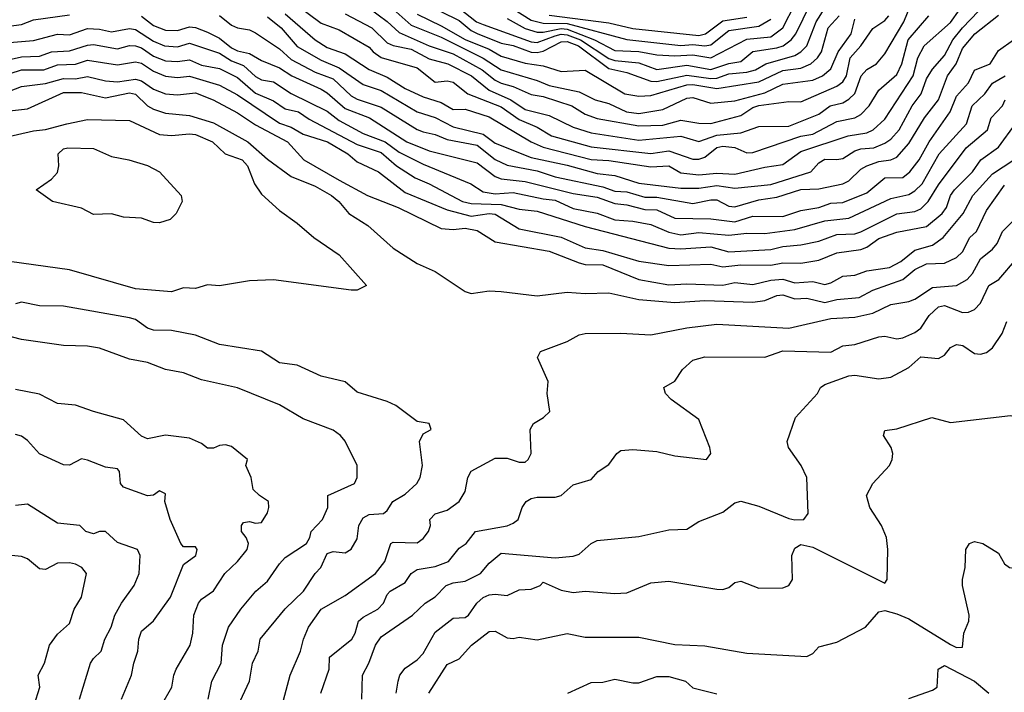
# Model space of a CAD drawing. Header units: metres. Extents: x -51132 to -49532, y -231222 to -229437.
# Tile 574 of 656: x -49973 to -49891, y -230152 to -230096. Entities that reach past the tile are written whole.
import ezdxf

# ---------------------------------------------------------------- set-up
doc = ezdxf.new("R2010")
doc.units = ezdxf.units.M
for name, color, linetype in [('CONTOUR_HALF', 8, 'Continuous'), ('CONTOUR_INDEX', 1, 'Continuous'), ('CONTOUR_INTER', 3, 'Continuous')]:
    doc.layers.add(name, color=color, linetype=linetype)

msp = doc.modelspace()

# ---------------------------------------------------------------- linework, layer by layer
at = {"layer": 'CONTOUR_HALF'}
for points, elevation in [([(-49952.08, -230095.336), (-49950.915, -230096.259), (-49949.58, -230097.807), (-49947.58, -230098.967), (-49946.08, -230099.605), (-49944.08, -230100.995), (-49942.58, -230101.474), (-49939.58, -230103.255), (-49938.08, -230103.745), (-49936.58, -230104.511), (-49934.08, -230105.128), (-49933.08, -230105.868), (-49930.08, -230107.081), (-49927.08, -230107.715), (-49924.58, -230108.399), (-49923.08, -230108.582), (-49921.08, -230109.212), (-49917.58, -230109.638), (-49916.08, -230109.646), (-49914.58, -230109.409), (-49913.08, -230109.638), (-49910.08, -230109.318), (-49906.741, -230108.259), (-49906.08, -230107.523), (-49905.58, -230107.225), (-49904.58, -230107.254), (-49904.08, -230107.147), (-49903.08, -230106.525), (-49902.58, -230106.358), (-49901.493, -230106.259), (-49900.58, -230105.892), (-49900.08, -230105.537), (-49899.384, -230104.759), (-49898.288, -230102.759), (-49897.532, -230101.759), (-49897.08, -230100.512), (-49896.58, -230099.718), (-49895.58, -230098.558), (-49894.891, -230097.259), (-49894.08, -230096.258), (-49892.08, -230094.186)], 75.5), ([(-49949.762, -230094.259), (-49947.58, -230095.863), (-49946.08, -230096.423), (-49943.58, -230097.873), (-49943.257, -230098.259), (-49942.58, -230098.729), (-49939.58, -230099.586), (-49938.08, -230100.786), (-49937.08, -230100.67), (-49936.58, -230100.798), (-49935.348, -230101.759), (-49932.58, -230102.855), (-49931.08, -230103.9), (-49929.58, -230104.541), (-49928.363, -230105.259), (-49925.08, -230106.181), (-49920.08, -230106.733), (-49918.58, -230106.521), (-49916.58, -230107.224), (-49916.08, -230107.216), (-49915.58, -230107.037), (-49914.58, -230106.252), (-49914.08, -230106.117), (-49913.08, -230106.241), (-49912.08, -230106.696), (-49911.58, -230106.663), (-49907.58, -230105.3), (-49906.58, -230105.119), (-49904.58, -230104.073), (-49903.08, -230103.779), (-49902.58, -230103.48), (-49901.88, -230102.759), (-49901.08, -230101.452), (-49899.58, -230100.155), (-49899.157, -230099.259), (-49898.635, -230097.259), (-49896.888, -230095.259)], 74.5), ([(-49936.08, -230094.611), (-49934.62, -230095.759), (-49934.08, -230095.997), (-49930.08, -230097.417), (-49929.58, -230097.478), (-49928.08, -230096.925), (-49927.58, -230096.803), (-49927.08, -230096.849), (-49925.948, -230097.259), (-49923.58, -230098.829), (-49923.08, -230098.996), (-49921.08, -230099.192), (-49919.58, -230099.732), (-49917.08, -230099.375), (-49915.08, -230099.731), (-49913.58, -230099.232), (-49912.58, -230099.063), (-49911.58, -230098.248), (-49909.58, -230097.941), (-49909.062, -230097.759), (-49908.378, -230097.259), (-49908, -230096.759), (-49906.775, -230094.259)], 71.5), ([(-49974.08, -230096.165), (-49972.58, -230095.989), (-49971.58, -230095.588), (-49968.58, -230095.179)], 76.5), ([(-49943.58, -230094.625), (-49942.08, -230095.728), (-49941.08, -230096.651), (-49938.58, -230097.751), (-49936.58, -230098.42), (-49934.148, -230099.759), (-49933.08, -230100.615), (-49932.58, -230100.864), (-49931.58, -230101.154), (-49930.08, -230101.834), (-49929.08, -230101.995), (-49926.693, -230102.759), (-49925.58, -230103.453), (-49924.58, -230103.835), (-49921.08, -230104.426), (-49919.08, -230104.379), (-49917.58, -230103.973), (-49916.08, -230104.226), (-49915.08, -230104.227), (-49912.58, -230103.566), (-49911.58, -230102.906), (-49911.08, -230102.728), (-49908.58, -230102.402), (-49907.58, -230102.427), (-49904.58, -230101.139), (-49904.076, -230100.759), (-49903.759, -230100.259), (-49903.457, -230098.759), (-49902.562, -230097.759), (-49901.58, -230096.322), (-49900.58, -230095.643), (-49900.231, -230095.259)], 73.5), ([(-49939.58, -230095.121), (-49937.58, -230096.085), (-49935.58, -230097.232), (-49933.58, -230098.03), (-49932.58, -230098.625), (-49930.58, -230099.205), (-49929.08, -230099.437), (-49927.58, -230099.909), (-49925.58, -230099.797), (-49922.247, -230101.759), (-49921.08, -230101.959), (-49920.08, -230101.891), (-49917.08, -230101.026), (-49916.58, -230100.975), (-49914.58, -230101.325), (-49911.08, -230100.752), (-49909.08, -230099.83), (-49907.58, -230099.615), (-49906.749, -230099.259), (-49906.179, -230098.759), (-49905.861, -230098.259), (-49905.29, -230096.259), (-49904.381, -230095.259)], 72.5), ([(-49931.58, -230094.669), (-49930.08, -230095.633), (-49929.08, -230095.88), (-49927.08, -230095.891), (-49922.08, -230097.246), (-49917.58, -230097.741), (-49916.58, -230097.663), (-49915.58, -230097.774), (-49915.08, -230097.687), (-49913.58, -230096.492), (-49911.08, -230096.112), (-49910.08, -230095.534)], 70.5), ([(-49962.58, -230095.293), (-49961.58, -230096.066), (-49960.58, -230096.443), (-49959.58, -230096.483), (-49958.58, -230096.191), (-49958.08, -230096.239), (-49957.08, -230096.621), (-49956.08, -230097.132), (-49955.08, -230097.923), (-49954.58, -230098.171), (-49953.58, -230098.413), (-49952.58, -230098.99), (-49951.08, -230099.589), (-49950.029, -230100.259), (-49947.58, -230101.372), (-49947.08, -230101.672), (-49945.58, -230102.985), (-49943.556, -230103.759), (-49940.443, -230105.759), (-49938.58, -230106.531), (-49934.58, -230107.532), (-49933.08, -230108.671), (-49932.58, -230108.855), (-49930.58, -230109.079), (-49926.58, -230110.078), (-49924.58, -230110.392), (-49923.08, -230110.917), (-49922.08, -230111.015), (-49920.58, -230111.405), (-49919.58, -230111.452), (-49918.08, -230112.139), (-49915.08, -230112.183), (-49913.08, -230112.442), (-49911.58, -230111.974), (-49909.08, -230111.983), (-49907.58, -230111.495), (-49906.08, -230111.253), (-49905.08, -230110.892), (-49904.08, -230110.831), (-49902.08, -230110.035), (-49900.58, -230108.774), (-49899.08, -230108.75), (-49898.473, -230108.259), (-49897.708, -230107.259), (-49896.876, -230105.759), (-49895.132, -230103.259), (-49894.58, -230101.952), (-49893.58, -230100.852), (-49893.08, -230099.796), (-49891.779, -230099.259), (-49891.08, -230098.156), (-49889.83, -230097.259)], 76.5), ([(-49974.58, -230099.117), (-49972.58, -230098.679), (-49971.08, -230098.631), (-49970.08, -230098.26), (-49968.58, -230098.18), (-49967.08, -230097.697), (-49966.58, -230097.657), (-49964.58, -230098.024), (-49963.58, -230097.746), (-49963.08, -230097.753), (-49962.58, -230097.924), (-49961.58, -230098.623), (-49960.58, -230099.005), (-49959.58, -230099.08), (-49958.58, -230098.94), (-49957.58, -230099.388), (-49956.08, -230099.665), (-49954.58, -230100.4), (-49953.08, -230101.72), (-49951.58, -230102.349), (-49950.58, -230103.018), (-49949.483, -230103.259), (-49948.58, -230103.875), (-49944.58, -230105.978), (-49942.58, -230106.672), (-49941.301, -230107.759), (-49939.758, -230108.759), (-49938.58, -230109.259), (-49935.814, -230110.759), (-49935.08, -230110.907), (-49932.58, -230110.983), (-49931.08, -230111.398), (-49929.58, -230111.563), (-49925.58, -230112.829), (-49918.58, -230114.642), (-49917.58, -230114.689), (-49915.08, -230114.518), (-49913.58, -230114.957), (-49910.08, -230114.758), (-49909.08, -230114.491), (-49907.58, -230114.353), (-49906.08, -230114.043), (-49904.58, -230113.487), (-49903.08, -230113.434), (-49902.58, -230113.289), (-49899.58, -230111.762), (-49898.08, -230111.576), (-49897.58, -230111.362), (-49896.966, -230110.759), (-49896.08, -230109.343), (-49893.79, -230106.259), (-49892.016, -230104.759), (-49891.7, -230103.759), (-49890.75, -230102.759), (-49890.538, -230102.259)], 77.5), ([(-49974.08, -230101.738), (-49972.58, -230101.141), (-49970.58, -230100.906), (-49969.08, -230100.487), (-49968.08, -230100.512), (-49967.08, -230100.32), (-49965.58, -230100.676), (-49964.58, -230100.765), (-49963.08, -230100.552), (-49962.58, -230100.695), (-49961.58, -230101.377), (-49960.58, -230101.763), (-49959.58, -230101.841), (-49958.08, -230101.67), (-49956.606, -230102.259), (-49954.58, -230103.342), (-49953.08, -230104.365), (-49950.411, -230105.759), (-49949.029, -230107.259), (-49946.08, -230108.967), (-49943.719, -230110.259), (-49941.171, -230111.259), (-49937.58, -230112.993), (-49936.58, -230113.075), (-49935.58, -230112.982), (-49934.58, -230113.178), (-49933.08, -230114.099), (-49928.58, -230114.884), (-49926.08, -230115.857), (-49925.58, -230115.994), (-49924.08, -230116.034), (-49921.08, -230117.262), (-49918.58, -230117.698), (-49917.08, -230117.601), (-49914.08, -230117.718), (-49913.08, -230117.489), (-49911.58, -230117.668), (-49910.08, -230117.306), (-49909.08, -230117.225), (-49908.08, -230117.52), (-49906.58, -230117.415), (-49905.58, -230117.657), (-49905.08, -230117.517), (-49904.08, -230116.965), (-49903.08, -230116.881), (-49902.08, -230116.536), (-49900.19, -230116.259), (-49899.232, -230115.759), (-49898.08, -230114.802), (-49896.58, -230114.392), (-49895.7, -230113.759), (-49894.023, -230111.759), (-49893.234, -230110.259), (-49891.58, -230108.434), (-49889.815, -230107.259)], 78.5), ([(-49968.804, -230104.259), (-49967.08, -230103.906), (-49963.58, -230104), (-49961.08, -230105.147), (-49960.08, -230105.244), (-49958.58, -230105.089), (-49958.08, -230105.149), (-49956.652, -230105.759), (-49955.592, -230106.759), (-49954.177, -230107.259), (-49953.735, -230107.759), (-49953.141, -230109.259), (-49952.58, -230110.121), (-49951.08, -230111.499), (-49949.58, -230112.552), (-49948.197, -230113.759), (-49946.08, -230115.188), (-49943.795, -230117.759), (-49944.58, -230118.132), (-49945.08, -230118.128), (-49951.58, -230117.273), (-49953.58, -230117.362), (-49956.08, -230117.772), (-49957.08, -230117.687), (-49958.08, -230117.993), (-49959.08, -230117.959), (-49960.08, -230118.284), (-49963.08, -230118.025), (-49968.58, -230116.451), (-49973.58, -230115.748)], 79.5), ([(-49976.58, -230105.984), (-49971.58, -230104.862), (-49970.58, -230104.736), (-49968.804, -230104.259)], 79.5), ([(-49950.836, -230152.759), (-49950.188, -230150.259), (-49949.311, -230148.259), (-49949.074, -230147.259), (-49948.639, -230146.259), (-49947.601, -230144.759), (-49945.58, -230143.615), (-49943.052, -230141.759), (-49942.283, -230140.759), (-49941.775, -230139.259), (-49941.58, -230139.166), (-49939.58, -230139.226), (-49939.08, -230138.852), (-49938.641, -230138.259), (-49938.467, -230137.759), (-49938.524, -230137.259), (-49938.08, -230136.8), (-49937.08, -230136.493), (-49936.077, -230135.759), (-49935.58, -230134.923), (-49935.356, -230133.759), (-49935.08, -230133.249), (-49933.08, -230132.141), (-49932.08, -230132.152), (-49931.08, -230132.487), (-49930.58, -230132.482), (-49930.31, -230132.259), (-49930.076, -230131.759), (-49930.152, -230129.759), (-49929.867, -230129.259), (-49929.037, -230128.759), (-49928.521, -230128.259), (-49928.731, -230126.759), (-49928.666, -230125.759), (-49929.556, -230123.759), (-49929.301, -230123.259), (-49927.08, -230122.418), (-49926.08, -230121.864), (-49925.58, -230121.766), (-49922.58, -230121.716), (-49920.08, -230121.867), (-49917.08, -230121.285), (-49914.58, -230120.976), (-49908.58, -230121.299), (-49905.08, -230120.508), (-49903.08, -230120.379), (-49901.58, -230120.07), (-49900.08, -230119.324), (-49898.58, -230119.084), (-49898.08, -230118.886), (-49896.58, -230117.912), (-49894.58, -230117.741), (-49893.69, -230117.259), (-49893.262, -230116.759), (-49892.58, -230115.533), (-49891.58, -230114.717), (-49891.21, -230114.259), (-49890.762, -230113.259), (-49889.58, -230112.079)], 79.5), ([(-49944.209, -230152.259), (-49944.14, -230150.259), (-49943.604, -230149.259), (-49943.065, -230147.759), (-49942.58, -230147.061), (-49939.976, -230145.259), (-49938.904, -230144.259), (-49938.08, -230143.729), (-49937.171, -230142.759), (-49936.58, -230142.549), (-49935.58, -230142.418), (-49934.299, -230141.759), (-49933.58, -230140.898), (-49932.58, -230140.087), (-49928.08, -230140.458), (-49926.58, -230140.323), (-49926.08, -230140.165), (-49925.08, -230139.261), (-49924.58, -230139.03), (-49921.08, -230138.696), (-49918.58, -230138.118), (-49917.08, -230138.068), (-49916.08, -230137.444), (-49914.08, -230136.66), (-49913.08, -230135.878), (-49912.58, -230135.748), (-49911.08, -230136.161), (-49908.58, -230137.172), (-49908.08, -230137.301), (-49907.339, -230137.259), (-49906.954, -230136.759), (-49907.064, -230133.759), (-49907.548, -230132.759), (-49908.603, -230131.259), (-49908.725, -230130.759), (-49908.012, -230128.759), (-49906.185, -230126.759), (-49905.937, -230126.259), (-49905.58, -230126.011), (-49903.58, -230125.277), (-49903.08, -230125.232), (-49901.08, -230125.526), (-49900.08, -230125.404), (-49898.58, -230124.596), (-49897.58, -230123.712), (-49896.08, -230123.849), (-49895.58, -230123.553), (-49895.08, -230122.935), (-49894.58, -230122.676), (-49894.069, -230122.759), (-49893.08, -230123.43), (-49892.58, -230123.48), (-49892.08, -230123.344), (-49891.58, -230122.96), (-49890.773, -230121.759), (-49890.39, -230120.759)], 80.5), ([(-49957.03, -230152.259), (-49956.707, -230150.759), (-49955.943, -230149.259), (-49955.835, -230147.759), (-49955.329, -230146.259), (-49954.295, -230144.759), (-49953.028, -230143.259), (-49952.08, -230142.399), (-49951.08, -230140.965), (-49950.58, -230140.439), (-49948.812, -230139.259), (-49948.527, -230138.759), (-49948.419, -230138.259), (-49947.479, -230137.259), (-49947.022, -230136.259), (-49947.03, -230135.259), (-49944.815, -230134.259), (-49944.58, -230133.759), (-49944.576, -230132.759), (-49945.58, -230130.73), (-49945.972, -230130.259), (-49946.58, -230129.819), (-49949.08, -230128.884), (-49951.08, -230127.706), (-49954.58, -230126.296), (-49957.58, -230125.626), (-49959.08, -230125.029), (-49960.58, -230124.752), (-49962.08, -230124.179), (-49963.58, -230123.893), (-49966.08, -230122.987), (-49967.08, -230122.798), (-49969.08, -230122.769), (-49972.58, -230122.254), (-49975.08, -230121.615)], 78.5), ([(-49964.258, -230152.259), (-49963.404, -230150.259), (-49963.229, -230149.259), (-49962.874, -230148.259), (-49962.791, -230147.259), (-49962.58, -230146.581), (-49961.58, -230145.715), (-49960.166, -230143.759), (-49959.08, -230141.01), (-49958.055, -230140.259), (-49957.921, -230139.759), (-49958.08, -230139.539), (-49959.08, -230139.54), (-49959.287, -230139.259), (-49960.184, -230137.259), (-49960.628, -230135.759), (-49960.58, -230135.122), (-49961.08, -230134.889), (-49961.58, -230135.249), (-49962.08, -230135.285), (-49964.08, -230134.58), (-49964.342, -230134.259), (-49964.412, -230133.259), (-49964.58, -230133.043), (-49965.58, -230132.901), (-49967.08, -230132.317), (-49967.58, -230132.218), (-49968.58, -230132.736), (-49969.08, -230132.711), (-49971.08, -230131.791), (-49972.08, -230130.674), (-49972.58, -230130.311), (-49973.08, -230130.175)], 77.5), ([(-49938.619, -230151.759), (-49937.08, -230149.357), (-49936.08, -230148.886), (-49935.053, -230147.759), (-49933.58, -230146.596), (-49933.08, -230146.578), (-49932.08, -230147.131), (-49931.58, -230147.199), (-49931.08, -230147.092), (-49929.58, -230147.297), (-49927.08, -230146.787), (-49925.58, -230147.094), (-49921.08, -230147.095), (-49918.08, -230147.697), (-49915.58, -230147.805), (-49912.08, -230148.406), (-49907.08, -230148.705), (-49906.58, -230148.456), (-49906.08, -230147.887), (-49904.58, -230147.503), (-49902.182, -230146.259), (-49901.08, -230144.958), (-49900.58, -230144.871), (-49899.58, -230145.122), (-49898.58, -230145.555), (-49895.08, -230147.685), (-49894.58, -230147.935), (-49894.08, -230147.928), (-49893.97, -230146.759), (-49893.554, -230145.759), (-49893.524, -230145.259), (-49894.096, -230142.759), (-49894.091, -230142.259), (-49893.864, -230141.259), (-49893.806, -230139.759), (-49893.5, -230139.259)], 81.5), ([(-49893.5, -230139.259), (-49893.08, -230139.099), (-49892.39, -230139.259), (-49891.08, -230140.08), (-49890.58, -230140.953), (-49890.174, -230141.259), (-49889.08, -230141.447), (-49888.712, -230141.759), (-49887.57, -230143.759), (-49885.886, -230145.259), (-49885.008, -230146.759), (-49884.08, -230147.884), (-49883.58, -230148.261), (-49882.58, -230148.709), (-49882.08, -230148.789), (-49881.58, -230148.594), (-49881.366, -230148.759), (-49881.303, -230149.759), (-49880.211, -230150.259), (-49879.351, -230151.259), (-49877.58, -230152.56)], 81.5), ([(-49971.545, -230152.759), (-49971.058, -230151.259), (-49971.207, -230150.259), (-49970.67, -230149.259), (-49970.262, -230147.759), (-49969.58, -230146.823), (-49968.58, -230145.937), (-49968.183, -230144.759), (-49967.58, -230143.734), (-49967.18, -230141.759), (-49967.549, -230141.259), (-49968.08, -230140.999), (-49968.58, -230140.881), (-49969.58, -230140.904), (-49970.58, -230141.428), (-49971.08, -230141.374), (-49972.08, -230140.538), (-49972.58, -230140.353), (-49974.58, -230140.159)], 76.5)]:
    msp.add_lwpolyline(points, dxfattribs=dict(at, elevation=elevation))
at = {"layer": 'CONTOUR_INDEX'}
for points, elevation in [([(-49950.58, -230095.083), (-49948.08, -230097.259), (-49947.08, -230097.914), (-49945.58, -230098.44), (-49943.58, -230099.741), (-49942.08, -230100.374), (-49940.58, -230101.313), (-49939.08, -230102.023), (-49937.58, -230102.491), (-49936.58, -230103.065), (-49935.58, -230103.051), (-49933.58, -230103.671), (-49930.08, -230105.771), (-49929.08, -230106.215), (-49925.08, -230107.245), (-49923.58, -230107.324), (-49920.08, -230107.854), (-49918.58, -230107.766), (-49917.58, -230108.342), (-49916.08, -230108.53), (-49914.58, -230108.376), (-49913.08, -230108.478), (-49910.58, -230107.877), (-49909.08, -230107.653), (-49907.58, -230106.573), (-49903.615, -230105.259), (-49902.08, -230105.018), (-49901.556, -230104.759), (-49900.58, -230103.887), (-49898.204, -230100.259), (-49897.829, -230098.759), (-49897.293, -230097.759), (-49895.08, -230095.812), (-49894.351, -230094.759)], 75), ([(-49928.58, -230095.199), (-49923.58, -230095.833), (-49921.58, -230096.306), (-49916.08, -230096.887), (-49915.541, -230096.759), (-49914.08, -230095.666), (-49912.08, -230095.382)], 70), ([(-49968.712, -230106.259), (-49966.58, -230106.314), (-49965.08, -230106.982), (-49963.622, -230107.259), (-49962.08, -230107.73), (-49961.087, -230108.259), (-49959.28, -230110.259), (-49959.19, -230110.759), (-49959.685, -230111.759), (-49960.2, -230112.259), (-49961.08, -230112.537), (-49961.58, -230112.501), (-49962.58, -230112.136), (-49964.08, -230112.04), (-49965.08, -230111.764), (-49966.58, -230111.831), (-49967.58, -230111.301), (-49970.011, -230110.759), (-49971.364, -230109.759), (-49970.08, -230108.872), (-49969.58, -230108.333), (-49969.471, -230107.759), (-49969.525, -230106.759), (-49969.08, -230106.343), (-49968.712, -230106.259)], 80), ([(-49947.632, -230151.759), (-49946.925, -230149.759), (-49946.9, -230148.759), (-49945.045, -230147.259), (-49944.741, -230146.759), (-49944.475, -230145.759), (-49944.08, -230145.403), (-49942.872, -230144.759), (-49942.402, -230144.259), (-49942.08, -230143.525), (-49941.833, -230143.259), (-49940.58, -230142.524), (-49940.08, -230141.759), (-49939.58, -230141.425), (-49938.08, -230141.2), (-49936.966, -230140.759), (-49936.08, -230139.656), (-49935.487, -230139.259), (-49934.724, -230138.259), (-49932.08, -230137.808), (-49931.58, -230137.584), (-49931.153, -230137.259), (-49930.819, -230136.259), (-49930.481, -230135.759), (-49930.08, -230135.52), (-49929.58, -230135.395), (-49928.08, -230135.41), (-49927.58, -230135.261), (-49926.58, -230134.386), (-49925.08, -230133.934), (-49924.488, -230133.259), (-49923.58, -230132.673), (-49922.928, -230131.759), (-49922.58, -230131.522), (-49921.58, -230131.427), (-49919.58, -230131.595), (-49918.08, -230131.957), (-49915.447, -230132.259), (-49915.096, -230131.759), (-49915.155, -230131.259), (-49916.08, -230128.932), (-49918.396, -230127.259), (-49918.867, -230126.759), (-49919.001, -230126.259), (-49918.08, -230125.729), (-49917.437, -230124.759), (-49916.58, -230123.986), (-49915.58, -230123.695), (-49910.58, -230123.725), (-49909.08, -230123.189), (-49905.08, -230123.302), (-49904.08, -230122.781), (-49903.08, -230122.675), (-49901.08, -230122.041), (-49900.58, -230121.979), (-49899.58, -230122.21), (-49899.08, -230122.116), (-49898.08, -230121.668), (-49897.58, -230121.306), (-49896.866, -230120.259), (-49896.08, -230119.519), (-49895.58, -230119.417), (-49894.08, -230120), (-49893.58, -230119.969), (-49893.08, -230119.762), (-49892.58, -230119.236), (-49891.899, -230117.759), (-49891.059, -230117.259), (-49889.58, -230115.538)], 80)]:
    msp.add_lwpolyline(points, dxfattribs=dict(at, elevation=elevation))
at = {"layer": 'CONTOUR_INTER'}
for points, elevation in [([(-49945.58, -230095.092), (-49943.363, -230096.259), (-49942.08, -230097.503), (-49941.58, -230097.742), (-49940.08, -230098.053), (-49938.58, -230098.848), (-49937.036, -230099.259), (-49935.048, -230100.259), (-49933.58, -230101.448), (-49931.762, -230102.259), (-49930.58, -230103.061), (-49928.58, -230103.561), (-49926.58, -230104.548), (-49925.08, -230105.02), (-49921.08, -230105.631), (-49917.58, -230105.285), (-49916.08, -230105.733), (-49914.58, -230105.216), (-49912.58, -230105.009), (-49911.08, -230104.497), (-49908.58, -230104.464), (-49906.08, -230103.454), (-49905.129, -230102.759), (-49904.08, -230102.523), (-49903.58, -230102.22), (-49903.08, -230101.746), (-49902.537, -230100.259), (-49902.08, -230099.738), (-49901.257, -230099.259), (-49900.58, -230098.417), (-49898.995, -230095.759), (-49898.37, -230094.259)], 74), ([(-49942.58, -230093.778), (-49940.08, -230096.048), (-49937.58, -230097.053), (-49934.08, -230098.795), (-49932.58, -230099.77), (-49929.58, -230100.655), (-49928.58, -230101.079), (-49926.08, -230101.59), (-49924.726, -230102.259), (-49923.58, -230102.569), (-49922.114, -230103.259), (-49921.08, -230103.397), (-49919.08, -230103.077), (-49917.08, -230102.136), (-49916.58, -230102.082), (-49915.08, -230102.542), (-49913.08, -230102.341), (-49910.58, -230101.672), (-49909.08, -230100.969), (-49906.58, -230100.637), (-49905.769, -230100.259), (-49905.08, -230099.672), (-49904.454, -230098.259), (-49903.381, -230096.759), (-49903.08, -230095.527)], 73), ([(-49939.08, -230094.165), (-49936.08, -230095.654), (-49935.08, -230096.475), (-49934.58, -230096.73), (-49932.58, -230097.53), (-49931.58, -230097.746), (-49930.08, -230098.296), (-49929.58, -230098.326), (-49929.08, -230098.195), (-49927.58, -230097.419), (-49927.08, -230097.401), (-49926.122, -230097.759), (-49923.58, -230099.664), (-49922.08, -230099.987), (-49920.08, -230100.71), (-49919.58, -230100.732), (-49917.08, -230100.217), (-49915.08, -230100.492), (-49914.58, -230100.449), (-49913.58, -230100.099), (-49912.08, -230099.964), (-49911.362, -230099.759), (-49910.497, -230099.259), (-49908.08, -230098.574), (-49907.582, -230098.259), (-49907.078, -230097.759), (-49906.306, -230095.759), (-49905.033, -230093.759)], 72), ([(-49932.08, -230095.474), (-49930.58, -230096.311), (-49929.58, -230096.627), (-49929.08, -230096.631), (-49927.58, -230096.306), (-49927.08, -230096.37), (-49924.779, -230097.259), (-49923.08, -230098.163), (-49921.08, -230098.223), (-49919.58, -230098.504), (-49918.08, -230098.6), (-49916.58, -230098.511), (-49915.08, -230098.751), (-49912.08, -230097.194), (-49910.08, -230097.012), (-49909.08, -230096.272), (-49908.049, -230094.259)], 71), ([(-49956.08, -230095.232), (-49955.08, -230096.032), (-49954.58, -230096.268), (-49953.58, -230096.417), (-49953.08, -230096.671), (-49951.08, -230098.01), (-49950.08, -230098.892), (-49948.08, -230099.951), (-49946.58, -230100.523), (-49945.08, -230101.921), (-49944.58, -230102.209), (-49942.58, -230102.88), (-49939.58, -230104.745), (-49939.08, -230104.942), (-49938.08, -230105.152), (-49937.08, -230105.562), (-49934.58, -230106.043), (-49933.08, -230107.229), (-49932.08, -230107.713), (-49929.58, -230108.194), (-49928.08, -230108.678), (-49924.08, -230109.535), (-49923.08, -230109.881), (-49922.08, -230109.953), (-49920.58, -230110.38), (-49919.58, -230110.389), (-49916.58, -230110.919), (-49915.08, -230110.601), (-49914.58, -230110.619), (-49913.58, -230111.137), (-49913.08, -230111.177), (-49911.08, -230110.598), (-49909.58, -230110.376), (-49907.58, -230109.732), (-49906.08, -230109.681), (-49904.08, -230109.269), (-49903.58, -230109.034), (-49902.58, -230108.042), (-49902.08, -230107.768), (-49901.08, -230107.422), (-49900.08, -230107.282), (-49899.58, -230107.05), (-49898.58, -230105.917), (-49897.251, -230103.759), (-49896.08, -230102.27), (-49895.35, -230100.259), (-49894.625, -230099.259), (-49894.08, -230097.972), (-49893.067, -230096.759), (-49891.08, -230095.203)], 76), ([(-49973.58, -230097.475), (-49971.58, -230097.331), (-49969.58, -230096.798), (-49968.58, -230096.834), (-49967.08, -230096.312), (-49966.08, -230096.36), (-49965.08, -230096.592), (-49963.58, -230096.306), (-49963.08, -230096.396), (-49961.58, -230097.384), (-49960.667, -230097.759), (-49959.58, -230097.837), (-49958.58, -230097.541), (-49956.08, -230098.384), (-49955.08, -230099.026), (-49954.08, -230099.401), (-49953.08, -230100.327), (-49952.58, -230100.599), (-49951.58, -230100.767), (-49950.08, -230101.748), (-49947.08, -230103.22), (-49946.08, -230103.995), (-49944.08, -230105.079), (-49942.238, -230105.759), (-49941.08, -230106.631), (-49939.08, -230107.64), (-49935.11, -230109.259), (-49934.08, -230109.926), (-49933.08, -230110.11), (-49931.58, -230110.008), (-49929.08, -230110.532), (-49928.08, -230110.624), (-49926.58, -230111.323), (-49924.58, -230111.722), (-49923.08, -230112.278), (-49921.58, -230112.385), (-49920.08, -230112.662), (-49918.58, -230113.31), (-49917.58, -230113.519), (-49916.08, -230113.324), (-49913.58, -230113.558), (-49912.08, -230113.4), (-49910.58, -230113.422), (-49908.08, -230113.069), (-49905.58, -230112.363), (-49903.58, -230112.133), (-49900.08, -230110.506), (-49898.58, -230110.163), (-49898.08, -230109.867), (-49897.459, -230109.259), (-49896.038, -230106.759), (-49893.757, -230104.259), (-49893.272, -230102.759), (-49892.234, -230101.759), (-49891.58, -230100.871), (-49890.534, -230100.259)], 77), ([(-49974.58, -230100.4), (-49972.58, -230099.751), (-49970.731, -230099.759), (-49969.58, -230099.342), (-49968.08, -230099.279), (-49967.08, -230098.96), (-49964.58, -230099.334), (-49963.08, -230099.106), (-49962.58, -230099.212), (-49961.58, -230099.876), (-49960.58, -230100.294), (-49959.58, -230100.416), (-49958.58, -230100.292), (-49956.08, -230101.052), (-49954.58, -230101.838), (-49951.08, -230104.215), (-49950.08, -230104.545), (-49949.08, -230105.119), (-49947.051, -230105.759), (-49945.36, -230106.759), (-49944.58, -230107.441), (-49942.819, -230108.259), (-49940.58, -230109.996), (-49937.08, -230111.452), (-49935.08, -230111.957), (-49933.58, -230111.748), (-49933.08, -230111.812), (-49931.08, -230113.018), (-49927.58, -230113.718), (-49925.58, -230114.615), (-49924.08, -230114.83), (-49921.08, -230115.71), (-49918.58, -230116.085), (-49915.08, -230115.965), (-49914.08, -230116.182), (-49912.58, -230116.018), (-49910.08, -230116.056), (-49909.08, -230115.873), (-49907.58, -230115.884), (-49906.08, -230115.644), (-49904.58, -230115.037), (-49902.58, -230114.75), (-49902.08, -230114.542), (-49901.08, -230113.844), (-49899.58, -230113.298), (-49897.08, -230112.836), (-49895.792, -230111.759), (-49895.434, -230111.259), (-49895.1, -230110.259), (-49894.751, -230109.759), (-49893.259, -230108.259), (-49892.555, -230107.259), (-49891.08, -230106.218), (-49889.667, -230104.259)], 78), ([(-49974.08, -230103.241), (-49972.08, -230103.009), (-49969.08, -230101.662), (-49967.58, -230101.663), (-49965.58, -230102.095), (-49963.58, -230101.696), (-49963.08, -230101.793), (-49962.084, -230102.759), (-49961.58, -230103.049), (-49960.58, -230103.381), (-49958.58, -230103.584), (-49956.58, -230104.191), (-49953.701, -230105.759), (-49952.08, -230107.206), (-49950.08, -230108.661), (-49948.08, -230109.466), (-49946.74, -230110.259), (-49946.121, -230110.759), (-49945.286, -230111.759), (-49943.706, -230112.759), (-49941.58, -230114.649), (-49939.58, -230115.919), (-49938.08, -230116.587), (-49935.58, -230118.252), (-49935.08, -230118.407), (-49933.58, -230118.208), (-49932.58, -230118.24), (-49929.58, -230118.622), (-49927.08, -230118.318), (-49925.58, -230118.424), (-49923.58, -230118.375), (-49921.08, -230118.916), (-49918.08, -230119.179), (-49915.58, -230118.991), (-49911.58, -230119.148), (-49910.58, -230118.999), (-49909.58, -230118.574), (-49909.08, -230118.524), (-49908.08, -230118.874), (-49907.08, -230118.801), (-49905.58, -230119.164), (-49904.58, -230118.915), (-49902.701, -230118.759), (-49901.58, -230118.142), (-49899.08, -230117.256), (-49898.08, -230116.431), (-49897.08, -230115.94), (-49895.58, -230115.886), (-49894.58, -230115.415), (-49894.08, -230114.943), (-49893.467, -230113.759), (-49892.932, -230113.259), (-49892.08, -230111.489), (-49890.58, -230109.387)], 79), ([(-49954.732, -230153.259), (-49953.567, -230150.759), (-49953.325, -230149.259), (-49952.852, -230148.259), (-49952.676, -230147.259), (-49950.58, -230144.707), (-49949.059, -230143.259), (-49948.082, -230141.759), (-49947.619, -230141.259), (-49947.08, -230140.116), (-49946.58, -230139.949), (-49945.58, -230140.062), (-49945.08, -230139.755), (-49944.58, -230138.879), (-49944.46, -230137.759), (-49944.08, -230137.135), (-49943.58, -230136.859), (-49942.395, -230136.759), (-49942.08, -230136.506), (-49941.611, -230135.759), (-49940.58, -230135.158), (-49939.605, -230134.259), (-49939.319, -230133.759), (-49939.146, -230132.759), (-49939.39, -230130.759), (-49939.08, -230130.132), (-49938.427, -230129.759), (-49938.576, -230129.259), (-49939.58, -230129.104), (-49941.357, -230127.759), (-49942.08, -230127.437), (-49944.58, -230126.658), (-49945.58, -230125.781), (-49947.58, -230125.321), (-49949.58, -230124.387), (-49951.08, -230124.215), (-49952.58, -230123.221), (-49956.08, -230122.66), (-49958.08, -230121.901), (-49960.08, -230121.497), (-49961.58, -230121.487), (-49962.08, -230121.321), (-49963.08, -230120.582), (-49963.58, -230120.459), (-49969.08, -230119.489), (-49971.08, -230119.453), (-49972.58, -230119.132), (-49973.08, -230119.279)], 79), ([(-49960.898, -230152.759), (-49960.047, -230151.259), (-49959.894, -230150.259), (-49959.692, -230149.759), (-49958.51, -230147.759), (-49958.299, -230146.759), (-49958.199, -230145.259), (-49957.81, -230144.259), (-49957.58, -230143.92), (-49956.58, -230143.222), (-49955.63, -230141.759), (-49954.561, -230140.759), (-49953.759, -230139.759), (-49953.639, -230139.259), (-49953.836, -230138.759), (-49954.232, -230138.259), (-49954.228, -230137.759), (-49954.08, -230137.523), (-49953.58, -230137.439), (-49953.08, -230137.561), (-49952.58, -230137.515), (-49952.08, -230136.718), (-49951.946, -230136.259), (-49951.978, -230135.759), (-49952.747, -230135.259), (-49953.251, -230134.759), (-49953.437, -230133.759), (-49953.875, -230132.759), (-49953.745, -230132.259), (-49955.08, -230131.166), (-49955.58, -230131.044), (-49956.08, -230131.102), (-49956.58, -230131.327), (-49957.08, -230131.31), (-49957.58, -230130.93), (-49958.58, -230130.493), (-49960.58, -230130.242), (-49962.08, -230130.552), (-49962.58, -230130.318), (-49964.08, -230128.95), (-49966.58, -230128.268), (-49968.08, -230127.719), (-49969.58, -230127.586), (-49971.08, -230126.822), (-49973.08, -230126.43)], 78), ([(-49941.333, -230151.759), (-49941.162, -230150.759), (-49941.025, -230150.259), (-49940.58, -230149.674), (-49939.58, -230148.97), (-49939.08, -230148.448), (-49938.08, -230146.658), (-49936.58, -230145.509), (-49935.58, -230145.446), (-49935.289, -230145.259), (-49934.603, -230144.259), (-49934.08, -230143.787), (-49933.58, -230143.554), (-49933.08, -230143.494), (-49932.08, -230143.609), (-49931.08, -230143.122), (-49930.08, -230143.092), (-49929.316, -230142.759), (-49929.08, -230142.489), (-49927.58, -230143.149), (-49926.58, -230143.36), (-49925.58, -230143.254), (-49923.08, -230143.436), (-49922.08, -230143.379), (-49920.08, -230142.542), (-49918.58, -230142.425), (-49914.58, -230143.089), (-49914.08, -230143.099), (-49913.58, -230142.929), (-49913.08, -230142.526), (-49912.58, -230142.398), (-49911.08, -230142.984), (-49909.08, -230142.958), (-49908.58, -230142.769), (-49908.259, -230142.259), (-49908.335, -230140.259), (-49908.08, -230139.651), (-49907.58, -230139.345), (-49906.58, -230139.586), (-49900.58, -230142.577), (-49900.371, -230142.259), (-49900.311, -230139.759), (-49900.424, -230138.759), (-49900.844, -230137.759), (-49901.812, -230136.259), (-49902.102, -230135.259), (-49901.58, -230134.268), (-49900.172, -230132.759), (-49899.961, -230132.259), (-49899.893, -230131.759), (-49900.034, -230131.259), (-49900.672, -230130.259), (-49900.58, -230129.832), (-49899.58, -230129.694), (-49896.655, -230128.759)], 81), ([(-49896.655, -230128.759), (-49895.08, -230129.19), (-49890.08, -230128.603), (-49889.417, -230128.759), (-49888.994, -230129.759), (-49887.58, -230130.619), (-49885.08, -230132.993), (-49884.72, -230134.759), (-49883.879, -230137.259), (-49883.422, -230138.259), (-49883.107, -230139.759), (-49882.241, -230141.759), (-49881.299, -230142.759), (-49880.841, -230143.759), (-49880.437, -230144.259), (-49879.08, -230146.697), (-49877.08, -230148.985), (-49876.08, -230149.725), (-49875.58, -230150.341), (-49874.08, -230151.291), (-49873.631, -230151.759)], 81), ([(-49967.764, -230152.259), (-49966.83, -230149.259), (-49966.58, -230148.853), (-49965.939, -230148.259), (-49965.646, -230147.259), (-49965.12, -230146.259), (-49964.805, -230145.259), (-49964.26, -230144.259), (-49963.197, -230142.759), (-49962.77, -230141.759), (-49962.703, -230140.259), (-49962.917, -230139.759), (-49964.58, -230139.173), (-49965.58, -230138.267), (-49966.08, -230138.276), (-49966.58, -230138.476), (-49967.231, -230138.259), (-49967.725, -230137.759), (-49969.58, -230137.575), (-49972.08, -230136.003), (-49973.08, -230136.094)], 77), ([(-49898.58, -230152.204), (-49896.58, -230151.509), (-49896.196, -230151.259), (-49896.124, -230149.759)], 82), ([(-49896.124, -230149.759), (-49895.58, -230149.458), (-49893.08, -230150.75), (-49891.881, -230151.759)], 82), ([(-49927.006, -230151.759), (-49925.08, -230150.864), (-49924.08, -230150.828), (-49923.08, -230150.576), (-49921.58, -230150.898), (-49921.08, -230150.892), (-49919.58, -230150.35), (-49918.58, -230150.376), (-49917.192, -230150.759), (-49916.58, -230151.295), (-49914.58, -230151.813)], 82)]:
    msp.add_lwpolyline(points, dxfattribs=dict(at, elevation=elevation))

doc.saveas('drawing.dxf')
